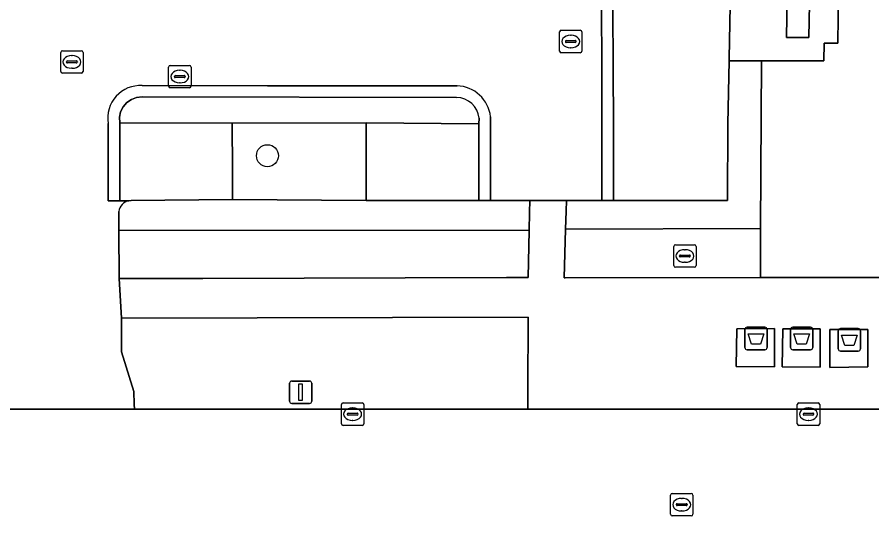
# Model space of a CAD drawing. Extents: x 161477 to 163040, y 383680 to 384871.
# Drawn here: x 162059.28 to 162097.4, y 384500.27 to 384522.5 of the extents above; entities that cross this region are included whole.
import ezdxf

# ---------------------------------------------------------------- set-up
doc = ezdxf.new("R2010")
doc.units = 0
for name, color, linetype in [('IMGEO_Afval_apart_plaats', 7, 'Continuous'), ('IMGEO_Berm_groen', 7, 'Continuous'), ('IMGEO_Boom', 7, 'Continuous'), ('IMGEO_Groenvoorziening', 7, 'Continuous'), ('IMGEO_Haag', 7, 'Continuous'), ('IMGEO_Kolk', 7, 'Continuous'), ('IMGEO_Lichtmast', 7, 'Continuous'), ('IMGEO_Parkeervlak_open', 7, 'Continuous'), ('IMGEO_Rijbaan_lokaal_open', 7, 'Continuous'), ('IMGEO_Rioolput', 7, 'Continuous'), ('IMGEO_Voetpad_gesloten', 7, 'Continuous'), ('IMGEO_Voetpad_open', 7, 'Continuous')]:
    doc.layers.add(name, color=color, linetype=linetype)

msp = doc.modelspace()

# ---------------------------------------------------------------- linework, layer by layer
at = {"layer": 'IMGEO_Afval_apart_plaats'}
for p, q in [((162091.735, 384507.773), (162091.735, 384508.573)), ((162091.735, 384508.573), (162091.735, 384507.773)), ((162091.835, 384508.673), (162092.625, 384508.673)), ((162092.625, 384508.673), (162091.835, 384508.673)), ((162092.725, 384508.573), (162092.725, 384507.773)), ((162092.725, 384507.773), (162092.725, 384508.573)), ((162093.775, 384507.773), (162093.775, 384508.573)), ((162093.775, 384508.573), (162093.775, 384507.773)), ((162093.875, 384508.673), (162094.665, 384508.673)), ((162094.665, 384508.673), (162093.875, 384508.673)), ((162094.765, 384508.573), (162094.765, 384507.773)), ((162094.765, 384507.773), (162094.765, 384508.573)), ((162095.902, 384507.716), (162095.902, 384508.516)), ((162095.902, 384508.516), (162095.902, 384507.716)), ((162096.002, 384508.616), (162096.792, 384508.616)), ((162096.792, 384508.616), (162096.002, 384508.616)), ((162096.892, 384508.516), (162096.892, 384507.716)), ((162096.892, 384507.716), (162096.892, 384508.516)), ((162092.625, 384507.673), (162091.835, 384507.673)), ((162091.835, 384507.673), (162092.625, 384507.673)), ((162094.665, 384507.673), (162093.875, 384507.673)), ((162093.875, 384507.673), (162094.665, 384507.673)), ((162096.792, 384507.616), (162096.002, 384507.616)), ((162096.002, 384507.616), (162096.792, 384507.616))]:
    msp.add_line(p, q, dxfattribs=at)
for points in [[(162091.878, 384508.387), (162092.582, 384508.387), (162092.433, 384507.917), (162092.027, 384507.917), (162091.878, 384508.387)], [(162093.918, 384508.387), (162094.622, 384508.387), (162094.473, 384507.917), (162094.067, 384507.917), (162093.918, 384508.387)], [(162096.045, 384508.33), (162096.749, 384508.33), (162096.6, 384507.86), (162096.194, 384507.86), (162096.045, 384508.33)]]:
    msp.add_lwpolyline(points, dxfattribs=at)
for centre, start, end in [((162091.835, 384508.573), 90, 180), ((162091.835, 384508.573), 90, 180), ((162092.625, 384508.573), 0, 90), ((162092.625, 384508.573), 360, 90), ((162093.875, 384508.573), 90, 180), ((162093.875, 384508.573), 90, 180), ((162094.665, 384508.573), 0, 90), ((162094.665, 384508.573), 360, 90), ((162096.002, 384508.516), 90, 180), ((162096.002, 384508.516), 90, 180), ((162096.792, 384508.516), 0, 90), ((162096.792, 384508.516), 360, 90), ((162091.835, 384507.773), 180, 270), ((162091.835, 384507.773), 180, 270), ((162092.625, 384507.773), 270, 0), ((162092.625, 384507.773), 270, 0), ((162093.875, 384507.773), 180, 270), ((162093.875, 384507.773), 180, 270), ((162094.665, 384507.773), 270, 0), ((162094.665, 384507.773), 270, 0), ((162096.002, 384507.716), 180, 270), ((162096.002, 384507.716), 180, 270), ((162096.792, 384507.716), 270, 0), ((162096.792, 384507.716), 270, 0)]:
    msp.add_arc(centre, 0.1, start, end, dxfattribs=at)
at = {"layer": 'IMGEO_Berm_groen'}
msp.add_lwpolyline([(162082.072, 384509.119), (162063.926, 384509.088), (162063.938, 384507.578), (162064.488, 384505.813), (162064.501, 384505.254), (162064.506, 384505.022), (162068.883, 384505.023), (162074.854, 384505.025), (162079.878, 384505.026), (162080.397, 384505.026), (162082.05, 384505.027), (162082.054, 384505.858)], close=True, dxfattribs=at)
at = {"layer": 'IMGEO_Boom'}
msp.add_circle((162070.44, 384516.32), 0.489, dxfattribs=at)
at = {"layer": 'IMGEO_Groenvoorziening'}
for points in [[(162104.585, 384541.45), (162104.261, 384541.465), (162104.25, 384558.01), (162104.245, 384565.477), (162092.421, 384565.458), (162092.485, 384524.58), (162095.313, 384524.579), (162095.308, 384523.681), (162095.908, 384523.665), (162095.877, 384521.332), (162095.278, 384521.333), (162095.259, 384520.543), (162092.483, 384520.547), (162092.429, 384513.082), (162092.43, 384510.892), (162092.918, 384510.892), (162102.202, 384510.887), (162104.547, 384510.886), (162104.55, 384513.49)], [(162092.483, 384520.547), (162091.033, 384520.549), (162090.98, 384517.748), (162090.954, 384514.326), (162085.878, 384514.323), (162085.732, 384514.323), (162085.357, 384514.323), (162083.774, 384514.322), (162083.76, 384513.844), (162083.738, 384513.043), (162092.429, 384513.082)], [(162074.844, 384517.781), (162068.875, 384517.778), (162068.877, 384515.676), (162068.877, 384515.211), (162068.876, 384514.37), (162074.844, 384514.318), (162074.844, 384515.18), (162074.844, 384515.193)], [(162092.429, 384513.082), (162083.738, 384513.043), (162083.678, 384510.885), (162083.727, 384510.885), (162092.43, 384510.892)], [(162082.115, 384512.982), (162063.818, 384513), (162063.824, 384510.854), (162067.563, 384510.844), (162081.108, 384510.889), (162082.068, 384510.893)]]:
    msp.add_lwpolyline(points, close=True, dxfattribs=at)
for points in [[(162082.134, 384513.796), (162082.146, 384514.322), (162080.395, 384514.321), (162079.876, 384514.32), (162074.844, 384514.318), (162068.876, 384514.37), (162064.359, 384514.324), (162064.258, 384514.314)], [(162063.816, 384513.833), (162063.818, 384513), (162082.115, 384512.982), (162082.134, 384513.796)]]:
    msp.add_lwpolyline(points, dxfattribs=at)
msp.add_arc((162064.361, 384513.776), 0.548, 100.8566, 173.9824, dxfattribs=at)
at = {"layer": 'IMGEO_Haag'}
for points in [[(162092.483, 384520.547), (162091.033, 384520.549), (162090.98, 384517.748), (162090.954, 384514.326), (162085.878, 384514.323), (162085.732, 384514.323), (162085.357, 384514.323), (162083.774, 384514.322), (162083.76, 384513.844), (162083.738, 384513.043), (162092.429, 384513.082)], [(162082.115, 384512.982), (162063.818, 384513), (162063.824, 384510.854), (162067.563, 384510.844), (162081.108, 384510.889), (162082.068, 384510.893)]]:
    msp.add_lwpolyline(points, close=True, dxfattribs=at)
at = {"layer": 'IMGEO_Kolk'}
for p, q in [((162066.107, 384520.347), (162066.959, 384520.347)), ((162066.032, 384519.421), (162066.032, 384520.273)), ((162066.52, 384520.127), (162066.545, 384520.127)), ((162067.033, 384520.273), (162067.033, 384519.421)), ((162066.291, 384519.841), (162066.291, 384519.853)), ((162066.729, 384519.804), (162066.331, 384519.804)), ((162066.334, 384519.89), (162066.732, 384519.89)), ((162066.543, 384519.567), (162066.518, 384519.567)), ((162066.775, 384519.853), (162066.775, 384519.841)), ((162066.959, 384519.347), (162066.107, 384519.347)), ((162073.74, 384504.378), (162073.74, 384505.23)), ((162073.815, 384505.304), (162074.667, 384505.304)), ((162074.228, 384505.084), (162074.253, 384505.084)), ((162074.741, 384505.23), (162074.741, 384504.378)), ((162094.072, 384504.378), (162094.072, 384505.23)), ((162094.147, 384505.304), (162094.999, 384505.304)), ((162094.56, 384505.084), (162094.585, 384505.084)), ((162095.073, 384505.23), (162095.073, 384504.378)), ((162073.999, 384504.798), (162073.999, 384504.81)), ((162074.437, 384504.761), (162074.039, 384504.761)), ((162074.042, 384504.847), (162074.44, 384504.847)), ((162074.483, 384504.81), (162074.483, 384504.798)), ((162094.331, 384504.798), (162094.331, 384504.81)), ((162094.769, 384504.761), (162094.371, 384504.761)), ((162094.374, 384504.847), (162094.772, 384504.847)), ((162094.815, 384504.81), (162094.815, 384504.798)), ((162074.251, 384504.524), (162074.226, 384504.524)), ((162094.583, 384504.524), (162094.558, 384504.524)), ((162074.667, 384504.304), (162073.815, 384504.304)), ((162094.999, 384504.304), (162094.147, 384504.304))]:
    msp.add_line(p, q, dxfattribs=at)
for points in [[(162066.107, 384520.347), (162066.959, 384520.347)], [(162066.032, 384519.421), (162066.032, 384520.273)], [(162067.033, 384520.273), (162067.033, 384519.421)], [(162066.959, 384519.347), (162066.107, 384519.347)], [(162073.74, 384504.378), (162073.74, 384505.23)], [(162073.815, 384505.304), (162074.667, 384505.304)], [(162074.741, 384505.23), (162074.741, 384504.378)], [(162094.072, 384504.378), (162094.072, 384505.23)], [(162094.147, 384505.304), (162094.999, 384505.304)], [(162095.073, 384505.23), (162095.073, 384504.378)], [(162074.667, 384504.304), (162073.815, 384504.304)], [(162094.999, 384504.304), (162094.147, 384504.304)]]:
    msp.add_lwpolyline(points, dxfattribs=at)
for centre, radius, start, end in [((162066.109, 384520.271), 0.0765, 91.552, 178.448), ((162066.109, 384520.271), 0.0765, 91.552, 178.448), ((162066.957, 384520.271), 0.0765, 1.552, 88.448), ((162066.957, 384520.271), 0.0765, 1.552, 88.448), ((162066.331, 384519.85), 0.0403, 85.8775, 175.7526), ((162066.328, 384519.84), 0.0366, 178.938, 274.7102), ((162066.732, 384519.847), 0.043, 264.8664, 352.4533), ((162066.736, 384519.852), 0.0386, 1.7309, 96.639), ((162066.109, 384519.423), 0.0765, 181.552, 268.448), ((162066.109, 384519.423), 0.0765, 181.552, 268.448), ((162066.957, 384519.423), 0.0765, 271.552, 358.448), ((162066.957, 384519.423), 0.0765, 271.552, 358.448), ((162073.817, 384505.228), 0.0765, 91.552, 178.448), ((162073.817, 384505.228), 0.0765, 91.552, 178.448), ((162074.665, 384505.228), 0.0765, 1.552, 88.448), ((162074.665, 384505.228), 0.0765, 1.552, 88.448), ((162094.149, 384505.228), 0.0765, 91.552, 178.448), ((162094.149, 384505.228), 0.0765, 91.552, 178.448), ((162094.997, 384505.228), 0.0765, 1.552, 88.448), ((162094.997, 384505.228), 0.0765, 1.552, 88.448), ((162074.039, 384504.807), 0.0403, 85.8775, 175.7526), ((162074.036, 384504.797), 0.0366, 178.938, 274.7102), ((162074.44, 384504.804), 0.043, 264.8664, 352.4533), ((162074.444, 384504.809), 0.0386, 1.7309, 96.639), ((162094.371, 384504.807), 0.0403, 85.8775, 175.7526), ((162094.368, 384504.797), 0.0366, 178.938, 274.7102), ((162094.772, 384504.804), 0.043, 264.8664, 352.4533), ((162094.776, 384504.809), 0.0386, 1.7309, 96.639), ((162073.817, 384504.38), 0.0765, 181.552, 268.448), ((162073.817, 384504.38), 0.0765, 181.552, 268.448), ((162074.665, 384504.38), 0.0765, 271.552, 358.448), ((162074.665, 384504.38), 0.0765, 271.552, 358.448), ((162094.149, 384504.38), 0.0765, 181.552, 268.448), ((162094.149, 384504.38), 0.0765, 181.552, 268.448), ((162094.997, 384504.38), 0.0765, 271.552, 358.448), ((162094.997, 384504.38), 0.0765, 271.552, 358.448)]:
    msp.add_arc(centre, radius, start, end, dxfattribs=at)
for centre, major_axis, ratio, start_param, end_param in [((162066.519, 384519.847), (-0.387, 0.002), 0.722429, 4.712389, 7.853982), ((162066.544, 384519.847), (-0.39, 0.002), 0.717154, 1.570796, 4.712389), ((162074.227, 384504.804), (-0.387, 0.002), 0.722429, 4.712389, 7.853982), ((162074.252, 384504.804), (-0.39, 0.002), 0.717154, 1.570796, 4.712389), ((162094.559, 384504.804), (-0.387, 0.002), 0.722429, 4.712389, 7.853982), ((162094.584, 384504.804), (-0.39, 0.002), 0.717154, 1.570796, 4.712389)]:
    msp.add_ellipse(centre, major_axis=major_axis, ratio=ratio, start_param=start_param, end_param=end_param, dxfattribs=at)
at = {"layer": 'IMGEO_Lichtmast'}
for p, q in [((162071.525, 384506.28), (162072.315, 384506.28)), ((162072.315, 384506.28), (162071.525, 384506.28)), ((162071.425, 384505.38), (162071.425, 384506.18)), ((162071.425, 384506.18), (162071.425, 384505.38)), ((162072.415, 384506.18), (162072.415, 384505.38)), ((162072.415, 384505.38), (162072.415, 384506.18)), ((162072.315, 384505.28), (162071.525, 384505.28)), ((162071.525, 384505.28), (162072.315, 384505.28))]:
    msp.add_line(p, q, dxfattribs=at)
msp.add_lwpolyline([(162071.845, 384506.155), (162071.995, 384506.155), (162071.995, 384505.405), (162071.845, 384505.405), (162071.845, 384506.155)], dxfattribs=at)
for centre, start, end in [((162071.525, 384506.18), 90, 180), ((162071.525, 384506.18), 90, 180), ((162072.315, 384506.18), 0, 90), ((162072.315, 384506.18), 360, 90), ((162071.525, 384505.38), 180, 270), ((162071.525, 384505.38), 180, 270), ((162072.315, 384505.38), 270, 0), ((162072.315, 384505.38), 270, 0)]:
    msp.add_arc(centre, 0.1, start, end, dxfattribs=at)
at = {"layer": 'IMGEO_Parkeervlak_open'}
msp.add_lwpolyline([(162085.83, 384525.531), (162085.882, 384517.642), (162085.879, 384515.528), (162085.879, 384515.171), (162085.878, 384514.323), (162090.954, 384514.326), (162090.98, 384517.748), (162091.033, 384520.549), (162091.035, 384520.659), (162091.094, 384523.823)], dxfattribs=at)
for points in [[(162068.877, 384515.676), (162068.875, 384517.778), (162063.852, 384517.786), (162063.851, 384515.225), (162063.851, 384514.31), (162064.258, 384514.314), (162064.359, 384514.324), (162068.876, 384514.37), (162068.877, 384515.211)], [(162079.875, 384517.745), (162074.844, 384517.781), (162074.844, 384515.193), (162074.844, 384515.18), (162074.844, 384514.318), (162079.876, 384514.32), (162079.876, 384515.185)]]:
    msp.add_lwpolyline(points, close=True, dxfattribs=at)
at = {"layer": 'IMGEO_Rijbaan_lokaal_open'}
for points in [[(162080.391, 384518.058), (162080.394, 384517.742), (162080.395, 384514.321), (162082.146, 384514.322), (162083.774, 384514.322), (162085.357, 384514.323), (162085.356, 384517.763), (162085.338, 384525.521)], [(162085.338, 384525.521), (162085.356, 384517.763), (162085.357, 384514.323), (162085.732, 384514.323), (162085.878, 384514.323), (162085.879, 384515.171), (162085.879, 384515.528), (162085.882, 384517.642), (162085.83, 384525.531)], [(162078.899, 384519.431), (162075.335, 384519.435), (162071.572, 384519.438), (162070.443, 384519.439), (162064.856, 384519.445)], [(162064.856, 384519.445), (162070.443, 384519.439), (162071.572, 384519.438), (162075.335, 384519.435), (162078.899, 384519.431)], [(162063.339, 384517.761), (162063.34, 384515.901), (162063.34, 384514.303), (162063.745, 384514.308), (162063.851, 384514.31), (162063.851, 384515.225), (162063.852, 384517.786), (162063.84, 384518.035), (162063.891, 384518.28), (162064.002, 384518.503), (162064.166, 384518.692), (162064.372, 384518.833), (162064.606, 384518.918), (162064.855, 384518.941), (162078.871, 384518.911)], [(162079.882, 384517.994), (162079.875, 384517.745), (162079.876, 384515.185), (162079.876, 384514.32), (162080.395, 384514.321), (162080.394, 384517.742), (162080.391, 384518.058)], [(162064.258, 384514.314), (162063.851, 384514.31), (162063.745, 384514.308), (162063.34, 384514.303), (162063.34, 384515.901), (162063.339, 384517.761)], [(162057.892, 384513.755), (162057.876, 384512.891), (162057.837, 384510.867), (162057.709, 384509.083), (162057.722, 384507.556), (162057.426, 384505.804), (162057.441, 384505.255), (162057.448, 384505.02), (162057.862, 384505.02), (162058.36, 384505.021), (162063.342, 384505.022), (162063.846, 384505.022), (162064.506, 384505.022), (162064.501, 384505.254), (162064.488, 384505.813), (162063.938, 384507.578), (162063.926, 384509.088), (162063.824, 384510.854), (162063.818, 384513), (162063.816, 384513.833)], [(162101.384, 384505.023), (162096.444, 384505.028), (162095.93, 384505.029), (162094.553, 384505.03), (162085.871, 384505.028), (162085.359, 384505.028), (162083.681, 384505.027), (162082.05, 384505.027), (162080.397, 384505.026), (162079.878, 384505.026), (162074.854, 384505.025), (162068.883, 384505.023), (162064.506, 384505.022), (162063.846, 384505.022), (162063.342, 384505.022), (162058.36, 384505.021)]]:
    msp.add_lwpolyline(points, dxfattribs=at)
for centre, radius, start, end in [((162064.771, 384517.996), 1.451, 86.6331, 189.3398), ((162064.771, 384517.996), 1.451, 86.6331, 189.3398), ((162078.857, 384517.889), 1.543, 6.3011, 88.4558), ((162078.857, 384517.889), 1.543, 6.3011, 88.4558), ((162078.871, 384517.895), 1.016, 5.5845, 89.998), ((162064.361, 384513.776), 0.548, 100.8566, 173.9824)]:
    msp.add_arc(centre, radius, start, end, dxfattribs=at)
at = {"layer": 'IMGEO_Rioolput'}
for p, q in [((162083.544, 384521.91), (162084.396, 384521.91)), ((162083.469, 384520.984), (162083.469, 384521.836)), ((162083.957, 384521.69), (162083.982, 384521.69)), ((162084.47, 384521.836), (162084.47, 384520.984)), ((162083.728, 384521.404), (162083.728, 384521.416)), ((162084.166, 384521.367), (162083.768, 384521.367)), ((162083.771, 384521.453), (162084.169, 384521.453)), ((162083.98, 384521.13), (162083.955, 384521.13)), ((162084.212, 384521.416), (162084.212, 384521.404)), ((162061.219, 384520.074), (162061.219, 384520.926)), ((162061.294, 384521), (162062.146, 384521)), ((162061.707, 384520.78), (162061.732, 384520.78)), ((162062.22, 384520.926), (162062.22, 384520.074)), ((162084.396, 384520.91), (162083.544, 384520.91)), ((162061.478, 384520.494), (162061.478, 384520.506)), ((162061.916, 384520.457), (162061.518, 384520.457)), ((162061.521, 384520.543), (162061.919, 384520.543)), ((162061.962, 384520.506), (162061.962, 384520.494)), ((162062.146, 384520), (162061.294, 384520)), ((162061.73, 384520.22), (162061.705, 384520.22)), ((162088.634, 384512.35), (162089.486, 384512.35)), ((162088.559, 384511.424), (162088.559, 384512.276)), ((162089.047, 384512.13), (162089.072, 384512.13)), ((162089.56, 384512.276), (162089.56, 384511.424)), ((162088.818, 384511.844), (162088.818, 384511.856)), ((162089.256, 384511.807), (162088.858, 384511.807)), ((162088.861, 384511.893), (162089.259, 384511.893)), ((162089.07, 384511.57), (162089.045, 384511.57)), ((162089.302, 384511.856), (162089.302, 384511.844)), ((162089.486, 384511.35), (162088.634, 384511.35)), ((162088.494, 384501.27), (162089.346, 384501.27)), ((162088.419, 384500.344), (162088.419, 384501.196)), ((162088.907, 384501.05), (162088.932, 384501.05)), ((162089.42, 384501.196), (162089.42, 384500.344)), ((162088.678, 384500.764), (162088.678, 384500.776)), ((162089.116, 384500.727), (162088.718, 384500.727)), ((162088.721, 384500.813), (162089.119, 384500.813)), ((162089.162, 384500.776), (162089.162, 384500.764)), ((162089.346, 384500.27), (162088.494, 384500.27)), ((162088.93, 384500.49), (162088.905, 384500.49))]:
    msp.add_line(p, q, dxfattribs=at)
for points in [[(162083.544, 384521.91), (162084.396, 384521.91)], [(162083.469, 384520.984), (162083.469, 384521.836)], [(162084.47, 384521.836), (162084.47, 384520.984)], [(162061.219, 384520.074), (162061.219, 384520.926)], [(162061.294, 384521), (162062.146, 384521)], [(162062.22, 384520.926), (162062.22, 384520.074)], [(162084.396, 384520.91), (162083.544, 384520.91)], [(162062.146, 384520), (162061.294, 384520)], [(162088.634, 384512.35), (162089.486, 384512.35)], [(162088.559, 384511.424), (162088.559, 384512.276)], [(162089.56, 384512.276), (162089.56, 384511.424)], [(162089.486, 384511.35), (162088.634, 384511.35)], [(162088.494, 384501.27), (162089.346, 384501.27)], [(162088.419, 384500.344), (162088.419, 384501.196)], [(162089.42, 384501.196), (162089.42, 384500.344)], [(162089.346, 384500.27), (162088.494, 384500.27)]]:
    msp.add_lwpolyline(points, dxfattribs=at)
for centre, radius, start, end in [((162083.546, 384521.834), 0.0765, 91.552, 178.448), ((162083.546, 384521.834), 0.0765, 91.552, 178.448), ((162084.394, 384521.834), 0.0765, 1.552, 88.448), ((162084.394, 384521.834), 0.0765, 1.552, 88.448), ((162083.768, 384521.413), 0.0403, 85.8775, 175.7526), ((162083.765, 384521.403), 0.0366, 178.938, 274.7102), ((162084.169, 384521.41), 0.043, 264.8664, 352.4533), ((162084.173, 384521.415), 0.0386, 1.7309, 96.639), ((162061.296, 384520.924), 0.0765, 91.552, 178.448), ((162061.296, 384520.924), 0.0765, 91.552, 178.448), ((162062.144, 384520.924), 0.0765, 1.552, 88.448), ((162062.144, 384520.924), 0.0765, 1.552, 88.448), ((162083.546, 384520.986), 0.0765, 181.552, 268.448), ((162083.546, 384520.986), 0.0765, 181.552, 268.448), ((162084.394, 384520.986), 0.0765, 271.552, 358.448), ((162084.394, 384520.986), 0.0765, 271.552, 358.448), ((162061.518, 384520.503), 0.0403, 85.8775, 175.7526), ((162061.515, 384520.493), 0.0366, 178.938, 274.7102), ((162061.919, 384520.5), 0.043, 264.8664, 352.4533), ((162061.923, 384520.505), 0.0386, 1.7309, 96.639), ((162061.296, 384520.076), 0.0765, 181.552, 268.448), ((162061.296, 384520.076), 0.0765, 181.552, 268.448), ((162062.144, 384520.076), 0.0765, 271.552, 358.448), ((162062.144, 384520.076), 0.0765, 271.552, 358.448), ((162088.636, 384512.274), 0.0765, 91.552, 178.448), ((162088.636, 384512.274), 0.0765, 91.552, 178.448), ((162089.484, 384512.274), 0.0765, 1.552, 88.448), ((162089.484, 384512.274), 0.0765, 1.552, 88.448), ((162088.858, 384511.853), 0.0403, 85.8775, 175.7526), ((162088.855, 384511.843), 0.0366, 178.938, 274.7102), ((162089.259, 384511.85), 0.043, 264.8664, 352.4533), ((162089.263, 384511.855), 0.0386, 1.7309, 96.639), ((162088.636, 384511.426), 0.0765, 181.552, 268.448), ((162088.636, 384511.426), 0.0765, 181.552, 268.448), ((162089.484, 384511.426), 0.0765, 271.552, 358.448), ((162089.484, 384511.426), 0.0765, 271.552, 358.448), ((162088.496, 384501.194), 0.0765, 91.552, 178.448), ((162088.496, 384501.194), 0.0765, 91.552, 178.448), ((162089.344, 384501.194), 0.0765, 1.552, 88.448), ((162089.344, 384501.194), 0.0765, 1.552, 88.448), ((162088.718, 384500.773), 0.0403, 85.8775, 175.7526), ((162088.715, 384500.763), 0.0366, 178.938, 274.7102), ((162089.119, 384500.77), 0.043, 264.8664, 352.4533), ((162089.123, 384500.775), 0.0386, 1.7309, 96.639), ((162088.496, 384500.346), 0.0765, 181.552, 268.448), ((162088.496, 384500.346), 0.0765, 181.552, 268.448), ((162089.344, 384500.346), 0.0765, 271.552, 358.448), ((162089.344, 384500.346), 0.0765, 271.552, 358.448)]:
    msp.add_arc(centre, radius, start, end, dxfattribs=at)
for centre, major_axis, ratio, start_param, end_param in [((162083.956, 384521.41), (-0.387, 0.002), 0.722429, 4.712389, 7.853982), ((162083.981, 384521.41), (-0.39, 0.002), 0.717154, 1.570796, 4.712389), ((162061.706, 384520.5), (-0.387, 0.002), 0.722429, 4.712389, 7.853982), ((162061.731, 384520.5), (-0.39, 0.002), 0.717154, 1.570796, 4.712389), ((162089.046, 384511.85), (-0.387, 0.002), 0.722429, 4.712389, 7.853982), ((162089.071, 384511.85), (-0.39, 0.002), 0.717154, 1.570796, 4.712389), ((162088.906, 384500.77), (-0.387, 0.002), 0.722429, 4.712389, 7.853982), ((162088.931, 384500.77), (-0.39, 0.002), 0.717154, 1.570796, 4.712389)]:
    msp.add_ellipse(centre, major_axis=major_axis, ratio=ratio, start_param=start_param, end_param=end_param, dxfattribs=at)
at = {"layer": 'IMGEO_Voetpad_gesloten'}
for points in [[(162094.612, 384523.082), (162094.618, 384523.588), (162093.618, 384523.6), (162093.616, 384523.395), (162093.593, 384521.595), (162094.593, 384521.583)], [(162093.053, 384506.913), (162093.054, 384508.615), (162091.377, 384508.611), (162091.352, 384506.923)], [(162095.1, 384506.904), (162095.1, 384508.605), (162093.424, 384508.602), (162093.399, 384506.914)], [(162097.216, 384506.908), (162097.213, 384508.579), (162095.525, 384508.583), (162095.53, 384506.887)]]:
    msp.add_lwpolyline(points, close=True, dxfattribs=at)
at = {"layer": 'IMGEO_Voetpad_open'}
for points in [[(162095.908, 384523.665), (162095.308, 384523.681), (162095.313, 384524.579), (162092.485, 384524.58), (162091.09, 384524.58), (162091.091, 384524.364), (162091.094, 384523.823), (162091.035, 384520.659), (162091.033, 384520.549), (162092.483, 384520.547), (162095.259, 384520.543), (162095.278, 384521.333), (162095.877, 384521.332)], [(162093.616, 384523.395), (162093.618, 384523.6), (162094.618, 384523.588), (162094.612, 384523.082), (162094.593, 384521.583), (162093.593, 384521.595)], [(162091.377, 384508.611), (162093.054, 384508.615), (162093.053, 384506.913), (162091.352, 384506.923)], [(162093.424, 384508.602), (162095.1, 384508.605), (162095.1, 384506.904), (162093.399, 384506.914)], [(162095.525, 384508.583), (162097.213, 384508.579), (162097.216, 384506.908), (162095.53, 384506.887)]]:
    msp.add_lwpolyline(points, close=True, dxfattribs=at)
for points in [[(162078.871, 384518.911), (162064.855, 384518.941), (162064.606, 384518.918), (162064.372, 384518.833), (162064.166, 384518.692), (162064.002, 384518.503), (162063.891, 384518.28), (162063.84, 384518.035), (162063.852, 384517.786), (162068.875, 384517.778), (162074.844, 384517.781), (162079.875, 384517.745), (162079.882, 384517.994)], [(162102.202, 384510.887), (162092.918, 384510.892), (162092.43, 384510.892), (162083.727, 384510.885), (162083.678, 384510.885), (162083.738, 384513.043), (162083.76, 384513.844), (162083.774, 384514.322), (162082.146, 384514.322), (162082.134, 384513.796), (162082.115, 384512.982), (162082.068, 384510.893), (162081.108, 384510.889), (162067.563, 384510.844), (162063.824, 384510.854), (162063.926, 384509.088), (162082.072, 384509.119), (162082.054, 384505.858), (162082.05, 384505.027), (162083.681, 384505.027), (162085.359, 384505.028), (162085.871, 384505.028), (162094.553, 384505.03), (162095.93, 384505.029), (162096.444, 384505.028), (162101.384, 384505.023)]]:
    msp.add_lwpolyline(points, dxfattribs=at)
msp.add_arc((162078.871, 384517.895), 1.016, 5.5845, 89.998, dxfattribs=at)

doc.saveas('drawing.dxf')
